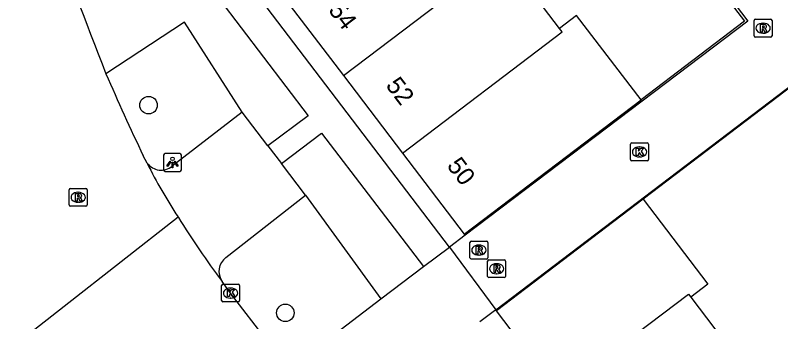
# Model space of a CAD drawing. Extents: x 160026 to 161302, y 384757 to 385701.
# Drawn here: x 160304.55 to 160347.3, y 385546.97 to 385564.1 of the extents above; entities that cross this region are included whole.
import ezdxf

# ---------------------------------------------------------------- set-up
doc = ezdxf.new("R2010")
doc.units = 0
for name, color, linetype in [('IMGEO_Boom', 7, 'Continuous'), ('IMGEO_Groenvoorziening', 7, 'Continuous'), ('IMGEO_Kolk', 7, 'Continuous'), ('IMGEO_Lichtpunt', 7, 'Continuous'), ('IMGEO_Pand', 7, 'Continuous'), ('IMGEO_Pand_nummerreeks', 7, 'Continuous'), ('IMGEO_Parkeervlak_open', 7, 'Continuous'), ('IMGEO_Rijbaan_lokaal_gesloten', 7, 'Continuous'), ('IMGEO_Rijbaan_lokaal_open', 7, 'Continuous'), ('IMGEO_Rioolput', 7, 'Continuous'), ('IMGEO_Voetpad_halfverhard', 7, 'Continuous'), ('IMGEO_Voetpad_open', 7, 'Continuous')]:
    doc.layers.add(name, color=color, linetype=linetype)

msp = doc.modelspace()

# ---------------------------------------------------------------- linework, layer by layer
at = {"layer": 'IMGEO_Boom'}
for centre in [(160311.994, 385559.078), (160319.633, 385547.464)]:
    msp.add_circle(centre, 0.489, dxfattribs=at)
at = {"layer": 'IMGEO_Groenvoorziening'}
for points in [[(160317.219, 385558.691), (160314.002, 385563.721), (160309.615, 385560.837)], [(160320.767, 385554.045), (160324.97, 385548.242)]]:
    msp.add_lwpolyline(points, dxfattribs=at)
at = {"layer": 'IMGEO_Kolk'}
for p, q in [((160338.914, 385556.039), (160338.914, 385556.891)), ((160338.989, 385556.965), (160339.841, 385556.965)), ((160339.915, 385556.891), (160339.915, 385556.039)), ((160339.402, 385556.745), (160339.427, 385556.745)), ((160339.425, 385556.185), (160339.4, 385556.185)), ((160339.841, 385555.965), (160338.989, 385555.965)), ((160316.073, 385548.149), (160316.073, 385549.001)), ((160316.148, 385549.075), (160317, 385549.075)), ((160316.561, 385548.855), (160316.586, 385548.855)), ((160317.074, 385549.001), (160317.074, 385548.149)), ((160317, 385548.075), (160316.148, 385548.075)), ((160316.584, 385548.295), (160316.559, 385548.295))]:
    msp.add_line(p, q, dxfattribs=at)
for points in [[(160338.914, 385556.039), (160338.914, 385556.891)], [(160338.989, 385556.965), (160339.841, 385556.965)], [(160339.915, 385556.891), (160339.915, 385556.039)], [(160339.235, 385556.665), (160339.358, 385556.665), (160339.358, 385556.514), (160339.488, 385556.665), (160339.652, 385556.665), (160339.506, 385556.514), (160339.659, 385556.265), (160339.507, 385556.265), (160339.422, 385556.429), (160339.358, 385556.362), (160339.358, 385556.265), (160339.235, 385556.265), (160339.235, 385556.665)], [(160339.841, 385555.965), (160338.989, 385555.965)], [(160316.073, 385548.149), (160316.073, 385549.001)], [(160316.148, 385549.075), (160317, 385549.075)], [(160316.394, 385548.775), (160316.517, 385548.775), (160316.517, 385548.624), (160316.647, 385548.775), (160316.811, 385548.775), (160316.665, 385548.624), (160316.818, 385548.375), (160316.666, 385548.375), (160316.581, 385548.539), (160316.517, 385548.472), (160316.517, 385548.375), (160316.394, 385548.375), (160316.394, 385548.775)], [(160317.074, 385549.001), (160317.074, 385548.149)], [(160317, 385548.075), (160316.148, 385548.075)]]:
    msp.add_lwpolyline(points, dxfattribs=at)
for centre, start, end in [((160338.991, 385556.889), 91.552, 178.448), ((160338.991, 385556.889), 91.552, 178.448), ((160339.839, 385556.889), 1.552, 88.448), ((160339.839, 385556.889), 1.552, 88.448), ((160338.991, 385556.041), 181.552, 268.448), ((160338.991, 385556.041), 181.552, 268.448), ((160339.839, 385556.041), 271.552, 358.448), ((160339.839, 385556.041), 271.552, 358.448), ((160316.15, 385548.999), 91.552, 178.448), ((160316.15, 385548.999), 91.552, 178.448), ((160316.998, 385548.999), 1.552, 88.448), ((160316.998, 385548.999), 1.552, 88.448), ((160316.15, 385548.151), 181.552, 268.448), ((160316.15, 385548.151), 181.552, 268.448), ((160316.998, 385548.151), 271.552, 358.448), ((160316.998, 385548.151), 271.552, 358.448)]:
    msp.add_arc(centre, 0.0765, start, end, dxfattribs=at)
for centre, major_axis, ratio, start_param, end_param in [((160339.401, 385556.465), (-0.387, 0.002), 0.722429, 4.712389, 7.853982), ((160339.426, 385556.465), (-0.39, 0.002), 0.717154, 1.570796, 4.712389), ((160316.56, 385548.575), (-0.387, 0.002), 0.722429, 4.712389, 7.853982), ((160316.585, 385548.575), (-0.39, 0.002), 0.717154, 1.570796, 4.712389)]:
    msp.add_ellipse(centre, major_axis=major_axis, ratio=ratio, start_param=start_param, end_param=end_param, dxfattribs=at)
at = {"layer": 'IMGEO_Lichtpunt'}
for p, q in [((160312.831, 385556.276), (160312.831, 385555.469)), ((160312.831, 385556.276), (160312.831, 385555.469)), ((160313.733, 385556.371), (160312.925, 385556.371)), ((160313.733, 385556.371), (160312.925, 385556.371)), ((160313.827, 385555.469), (160313.827, 385556.276)), ((160313.827, 385555.469), (160313.827, 385556.276)), ((160312.925, 385555.375), (160313.733, 385555.375)), ((160312.925, 385555.375), (160313.733, 385555.375))]:
    msp.add_line(p, q, dxfattribs=at)
for points in [[(160313.205, 385555.94), (160313.244, 385555.912), (160313.056, 385555.65), (160313.018, 385555.677), (160313.205, 385555.94)], [(160313.307, 385555.892), (160313.354, 385555.892), (160313.354, 385555.57), (160313.307, 385555.57), (160313.307, 385555.892)], [(160313.417, 385555.912), (160313.455, 385555.939), (160313.642, 385555.677), (160313.603, 385555.649), (160313.417, 385555.912)]]:
    msp.add_lwpolyline(points, dxfattribs=at)
msp.add_circle((160313.33, 385556.074), 0.0994, dxfattribs=at)
for centre, start, end in [((160312.925, 385556.276), 90, 180), ((160312.925, 385556.276), 90, 180), ((160313.733, 385556.276), 0, 90), ((160313.733, 385556.276), 0, 90), ((160312.925, 385555.469), 180, 270), ((160312.925, 385555.469), 180, 270), ((160313.733, 385555.469), 270, 0), ((160313.733, 385555.469), 270, 360)]:
    msp.add_arc(centre, 0.0946, start, end, dxfattribs=at)
at = {"layer": 'IMGEO_Pand'}
for points in [[(160334.952, 385563.367), (160331.662, 385567.678), (160330.72, 385566.959)], [(160322.888, 385560.733), (160330.85, 385566.788), (160330.72, 385566.959)], [(160319.607, 385565.049), (160322.888, 385560.733)], [(160339.499, 385559.374), (160335.896, 385564.095), (160334.952, 385563.367)], [(160326.183, 385556.401), (160335.096, 385563.179), (160334.952, 385563.367)], [(160322.888, 385560.733), (160326.183, 385556.401)], [(160329.627, 385551.872), (160339.499, 385559.374)], [(160326.183, 385556.401), (160329.627, 385551.872)], [(160339.624, 385553.813), (160331.43, 385547.575)], [(160339.624, 385553.813), (160343.236, 385549.073), (160342.273, 385548.341)], [(160334.889, 385543.019), (160342.143, 385548.512), (160342.273, 385548.341)], [(160342.273, 385548.341), (160345.432, 385544.187)], [(160334.889, 385543.019), (160331.43, 385547.575)]]:
    msp.add_lwpolyline(points, dxfattribs=at)
at = {"layer": 'IMGEO_Parkeervlak_open'}
for points in [[(160317.219, 385558.691), (160313.309, 385555.662)], [(160318.662, 385556.801), (160317.219, 385558.691)], [(160320.767, 385554.045), (160319.42, 385555.808)], [(160316.312, 385550.568), (160320.767, 385554.045)]]:
    msp.add_lwpolyline(points, dxfattribs=at)
for centre, radius, start, end in [((160312.694, 385556.42), 0.976, 217.4873, 309.0451), ((160316.914, 385549.784), 0.988, 127.5095, 214.9726)]:
    msp.add_arc(centre, radius, start, end, dxfattribs=at)
at = {"layer": 'IMGEO_Rijbaan_lokaal_gesloten'}
for points in [[(160311.92, 385555.826), (160311.695, 385556.244)], [(160304.092, 385545.334), (160313.645, 385552.829)]]:
    msp.add_lwpolyline(points, dxfattribs=at)
for centre, radius, start, end in [((160622.688, 385683.687), 336.314, 199.8116, 201.42511), ((160438.264, 385616.33), 140.107, 203.33301, 205.39502), ((160335.093, 385567.169), 25.801, 206.0812, 213.7661)]:
    msp.add_arc(centre, radius, start, end, dxfattribs=at)
at = {"layer": 'IMGEO_Rijbaan_lokaal_open'}
for points in [[(160327.143, 385592.201), (160326.925, 385592.488), (160324.854, 385590.92), (160345.458, 385563.771), (160329.68, 385551.803)], [(160331.383, 385547.638), (160348.069, 385560.327), (160349.474, 385558.469)], [(160313.645, 385552.829), (160313.661, 385552.806)], [(160329.68, 385551.803), (160328.799, 385551.135)], [(160327.351, 385550.052), (160328.799, 385551.135)], [(160328.799, 385551.135), (160331.383, 385547.638)], [(160324.97, 385548.242), (160327.351, 385550.052)], [(160319.343, 385544.977), (160319.328, 385544.996), (160316.574, 385548.575), (160316.104, 385549.218)], [(160320.669, 385544.998), (160322.749, 385546.553), (160324.97, 385548.242)], [(160331.383, 385547.638), (160330.502, 385546.968)]]:
    msp.add_lwpolyline(points, dxfattribs=at)
msp.add_arc((160352.62, 385576.706), 45.706, 211.5284, 216.972, dxfattribs=at)
at = {"layer": 'IMGEO_Rioolput'}
for p, q in [((160345.813, 385562.955), (160345.813, 385563.807)), ((160345.888, 385563.881), (160346.74, 385563.881)), ((160346.814, 385563.807), (160346.814, 385562.955)), ((160346.301, 385563.661), (160346.326, 385563.661)), ((160346.74, 385562.881), (160345.888, 385562.881)), ((160346.324, 385563.101), (160346.299, 385563.101)), ((160307.562, 385553.499), (160307.562, 385554.351)), ((160307.637, 385554.425), (160308.489, 385554.425)), ((160308.563, 385554.351), (160308.563, 385553.499)), ((160308.05, 385554.205), (160308.075, 385554.205)), ((160308.073, 385553.645), (160308.048, 385553.645)), ((160308.489, 385553.425), (160307.637, 385553.425)), ((160329.943, 385550.548), (160329.943, 385551.4)), ((160330.018, 385551.474), (160330.87, 385551.474)), ((160330.944, 385551.4), (160330.944, 385550.548)), ((160330.431, 385551.254), (160330.456, 385551.254)), ((160330.87, 385550.474), (160330.018, 385550.474)), ((160330.454, 385550.694), (160330.429, 385550.694)), ((160331.007, 385550.434), (160331.859, 385550.434)), ((160330.932, 385549.508), (160330.932, 385550.36)), ((160331.42, 385550.214), (160331.445, 385550.214)), ((160331.933, 385550.36), (160331.933, 385549.508)), ((160331.443, 385549.654), (160331.418, 385549.654)), ((160331.859, 385549.434), (160331.007, 385549.434))]:
    msp.add_line(p, q, dxfattribs=at)
for points in [[(160345.813, 385562.955), (160345.813, 385563.807)], [(160345.888, 385563.881), (160346.74, 385563.881)], [(160346.814, 385563.807), (160346.814, 385562.955)], [(160346.402, 385563.579), (160346.15, 385563.581), (160346.15, 385563.181)], [(160346.15, 385563.181), (160346.274, 385563.181), (160346.274, 385563.343), (160346.285, 385563.343)], [(160346.328, 385563.5), (160346.274, 385563.5), (160346.274, 385563.419)], [(160346.274, 385563.419), (160346.326, 385563.419)], [(160346.332, 385563.314), (160346.403, 385563.181), (160346.543, 385563.181), (160346.478, 385563.307)], [(160346.74, 385562.881), (160345.888, 385562.881)], [(160307.562, 385553.499), (160307.562, 385554.351)], [(160307.637, 385554.425), (160308.489, 385554.425)], [(160308.563, 385554.351), (160308.563, 385553.499)], [(160308.151, 385554.123), (160307.899, 385554.125), (160307.899, 385553.725)], [(160307.899, 385553.725), (160308.023, 385553.725), (160308.023, 385553.887), (160308.034, 385553.887)], [(160308.077, 385554.044), (160308.023, 385554.044), (160308.023, 385553.963)], [(160308.023, 385553.963), (160308.075, 385553.963)], [(160308.081, 385553.858), (160308.152, 385553.725), (160308.292, 385553.725), (160308.227, 385553.851)], [(160308.489, 385553.425), (160307.637, 385553.425)], [(160329.943, 385550.548), (160329.943, 385551.4)], [(160330.018, 385551.474), (160330.87, 385551.474)], [(160330.944, 385551.4), (160330.944, 385550.548)], [(160330.532, 385551.172), (160330.28, 385551.174), (160330.28, 385550.774)], [(160330.28, 385550.774), (160330.404, 385550.774), (160330.404, 385550.936), (160330.415, 385550.936)], [(160330.458, 385551.093), (160330.404, 385551.093), (160330.404, 385551.012)], [(160330.404, 385551.012), (160330.456, 385551.012)], [(160330.462, 385550.907), (160330.533, 385550.774), (160330.673, 385550.774), (160330.608, 385550.9)], [(160330.87, 385550.474), (160330.018, 385550.474)], [(160331.007, 385550.434), (160331.859, 385550.434)], [(160330.932, 385549.508), (160330.932, 385550.36)], [(160331.521, 385550.132), (160331.269, 385550.134), (160331.269, 385549.734)], [(160331.447, 385550.053), (160331.393, 385550.053), (160331.393, 385549.972)], [(160331.933, 385550.36), (160331.933, 385549.508)], [(160331.269, 385549.734), (160331.393, 385549.734), (160331.393, 385549.896), (160331.404, 385549.896)], [(160331.393, 385549.972), (160331.445, 385549.972)], [(160331.451, 385549.867), (160331.522, 385549.734), (160331.662, 385549.734), (160331.597, 385549.86)], [(160331.859, 385549.434), (160331.007, 385549.434)]]:
    msp.add_lwpolyline(points, dxfattribs=at)
for centre, radius, start, end in [((160345.89, 385563.805), 0.0765, 91.552, 178.448), ((160345.89, 385563.805), 0.0765, 91.552, 178.448), ((160346.738, 385563.805), 0.0765, 1.552, 88.448), ((160346.738, 385563.805), 0.0765, 1.552, 88.448), ((160346.284, 385563.29), 0.0533, 26.0293, 88.6989), ((160346.31, 385563.608), 0.19, 274.7715, 282.9687), ((160346.334, 385563.404), 0.0964, 77.0061, 93.1865), ((160346.348, 385563.461), 0.0378, 276.6634, 79.6772), ((160346.401, 385563.469), 0.109, 350.3612, 89.416), ((160346.399, 385563.469), 0.112, 277.5842, 350.9817), ((160346.383, 385563.254), 0.108, 29.5134, 73.7905), ((160345.89, 385562.957), 0.0765, 181.552, 268.448), ((160345.89, 385562.957), 0.0765, 181.552, 268.448), ((160346.738, 385562.957), 0.0765, 271.552, 358.448), ((160346.738, 385562.957), 0.0765, 271.552, 358.448), ((160307.639, 385554.349), 0.0765, 91.552, 178.448), ((160307.639, 385554.349), 0.0765, 91.552, 178.448), ((160308.487, 385554.349), 0.0765, 1.552, 88.448), ((160308.487, 385554.349), 0.0765, 1.552, 88.448), ((160308.033, 385553.834), 0.0533, 26.0293, 88.6989), ((160308.059, 385554.152), 0.19, 274.7715, 282.9687), ((160308.083, 385553.948), 0.0964, 77.0061, 93.1865), ((160308.097, 385554.005), 0.0378, 276.6634, 79.6772), ((160308.15, 385554.013), 0.109, 350.3612, 89.416), ((160308.148, 385554.013), 0.112, 277.5842, 350.9817), ((160308.132, 385553.798), 0.108, 29.5134, 73.7905), ((160307.639, 385553.501), 0.0765, 181.552, 268.448), ((160307.639, 385553.501), 0.0765, 181.552, 268.448), ((160308.487, 385553.501), 0.0765, 271.552, 358.448), ((160308.487, 385553.501), 0.0765, 271.552, 358.448), ((160330.02, 385551.398), 0.0765, 91.552, 178.448), ((160330.02, 385551.398), 0.0765, 91.552, 178.448), ((160330.868, 385551.398), 0.0765, 1.552, 88.448), ((160330.868, 385551.398), 0.0765, 1.552, 88.448), ((160330.414, 385550.883), 0.0533, 26.0293, 88.6989), ((160330.44, 385551.201), 0.19, 274.7715, 282.9687), ((160330.464, 385550.997), 0.0964, 77.0061, 93.1865), ((160330.478, 385551.054), 0.0378, 276.6634, 79.6772), ((160330.531, 385551.062), 0.109, 350.3612, 89.416), ((160330.529, 385551.062), 0.112, 277.5842, 350.9817), ((160330.513, 385550.847), 0.108, 29.5134, 73.7905), ((160330.02, 385550.55), 0.0765, 181.552, 268.448), ((160330.02, 385550.55), 0.0765, 181.552, 268.448), ((160330.868, 385550.55), 0.0765, 271.552, 358.448), ((160330.868, 385550.55), 0.0765, 271.552, 358.448), ((160331.009, 385550.358), 0.0765, 91.552, 178.448), ((160331.009, 385550.358), 0.0765, 91.552, 178.448), ((160331.857, 385550.358), 0.0765, 1.552, 88.448), ((160331.857, 385550.358), 0.0765, 1.552, 88.448), ((160331.453, 385549.957), 0.0964, 77.0061, 93.1865), ((160331.467, 385550.014), 0.0378, 276.6634, 79.6772), ((160331.52, 385550.022), 0.109, 350.3612, 89.416), ((160331.403, 385549.843), 0.0533, 26.0293, 88.6989), ((160331.429, 385550.161), 0.19, 274.7715, 282.9687), ((160331.518, 385550.022), 0.112, 277.5842, 350.9817), ((160331.502, 385549.807), 0.108, 29.5134, 73.7905), ((160331.009, 385549.51), 0.0765, 181.552, 268.448), ((160331.009, 385549.51), 0.0765, 181.552, 268.448), ((160331.857, 385549.51), 0.0765, 271.552, 358.448), ((160331.857, 385549.51), 0.0765, 271.552, 358.448)]:
    msp.add_arc(centre, radius, start, end, dxfattribs=at)
for centre, major_axis, ratio, start_param, end_param in [((160346.3, 385563.381), (-0.387, 0.002), 0.722429, 4.712389, 7.853982), ((160346.325, 385563.381), (-0.39, 0.002), 0.717154, 1.570796, 4.712389), ((160308.049, 385553.925), (-0.387, 0.002), 0.722429, 4.712389, 7.853982), ((160308.074, 385553.925), (-0.39, 0.002), 0.717154, 1.570796, 4.712389), ((160330.43, 385550.974), (-0.387, 0.002), 0.722429, 4.712389, 7.853982), ((160330.455, 385550.974), (-0.39, 0.002), 0.717154, 1.570796, 4.712389), ((160331.419, 385549.934), (-0.387, 0.002), 0.722429, 4.712389, 7.853982), ((160331.444, 385549.934), (-0.39, 0.002), 0.717154, 1.570796, 4.712389)]:
    msp.add_ellipse(centre, major_axis=major_axis, ratio=ratio, start_param=start_param, end_param=end_param, dxfattribs=at)
at = {"layer": 'IMGEO_Voetpad_halfverhard'}
for points in [[(160343.656, 385565.903), (160345.28, 385563.769), (160339.499, 385559.374)], [(160349.611, 385558.088), (160348.023, 385560.207), (160339.624, 385553.813)], [(160329.627, 385551.872), (160329.68, 385551.803)]]:
    msp.add_lwpolyline(points, dxfattribs=at)
at = {"layer": 'IMGEO_Voetpad_open'}
for points in [[(160328.799, 385551.135), (160308.072, 385578.388)], [(160304.572, 385574.575), (160307.185, 385576.536), (160320.914, 385558.473), (160318.662, 385556.801)], [(160319.42, 385555.808), (160321.646, 385557.504), (160327.351, 385550.052)], [(160318.662, 385556.801), (160319.42, 385555.808)], [(160331.43, 385547.575), (160331.383, 385547.638)]]:
    msp.add_lwpolyline(points, dxfattribs=at)

# ---------------------------------------------------------------- texts
at = {"layer": 'IMGEO_Pand_nummerreeks'}
for s, p in [('54', (160322, 385564.38)), ('52', (160325.203, 385560.169)), ('50', (160328.616, 385555.681))]:
    msp.add_text(s, height=1, rotation=307.2535, dxfattribs=at).set_placement(p)

doc.saveas('drawing.dxf')
